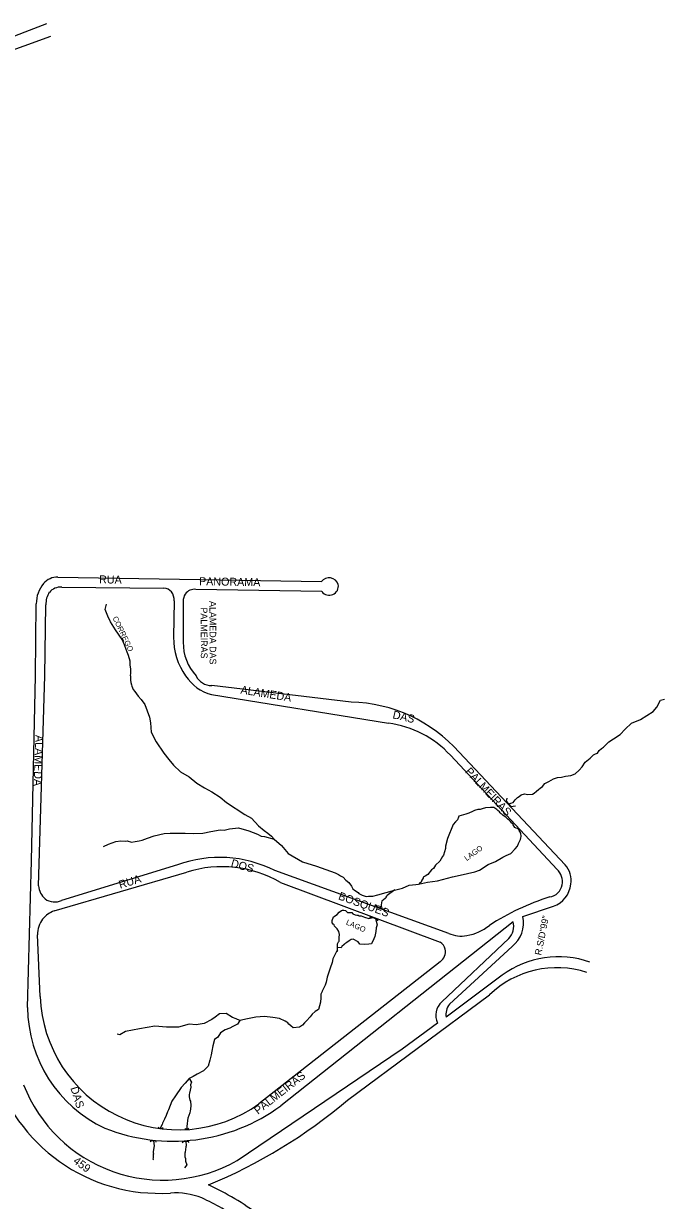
# Model space of a CAD drawing. Extents: x 325709 to 364434, y 7573432 to 7597073.
# Drawn here: x 348380 to 348860, y 7587109 to 7587991 of the extents above; entities that cross this region are included whole.
import ezdxf

# ---------------------------------------------------------------- set-up
doc = ezdxf.new("R2010")
doc.units = 0
for name, color, linetype in [('EDIFEXISTENT', 7, 'Continuous'), ('EDIFIDENTIF', 7, 'Continuous'), ('EDIFOBRAEXIS', 7, 'Continuous'), ('LOGRADOURO', 7, 'Continuous'), ('LOGRADOURO_TEXTO', 7, 'Continuous')]:
    doc.layers.add(name, color=color, linetype=linetype)

msp = doc.modelspace()

# ---------------------------------------------------------------- linework, layer by layer
at = {"layer": 'EDIFEXISTENT'}
for p, q in [((348742.39, 7587410.14), (348741.99, 7587408.12)), ((348741.99, 7587408.12), (348745.42, 7587404.08)), ((348745.42, 7587404.08), (348748.86, 7587404.49)), ((348644.6, 7587330.18), (348644.6, 7587329.14)), ((348644.6, 7587329.14), (348650.13, 7587327.07)), ((348650.13, 7587327.07), (348651.52, 7587327.93)), ((348639.38, 7587320.93), (348640.64, 7587321.28)), ((348640.64, 7587321.28), (348645.11, 7587319.53)), ((348645.11, 7587319.53), (348645.6, 7587318.42)), ((348481.08, 7587163.7), (348481.57, 7587163.02)), ((348483.85, 7587162.76), (348484.82, 7587163.47)), ((348481.57, 7587163.02), (348483.85, 7587162.76)), ((348501.12, 7587162.61), (348501.61, 7587162.01)), ((348501.61, 7587162.01), (348503.7, 7587162.2)), ((348503.7, 7587162.2), (348504.26, 7587162.87)), ((348475.07, 7587152.81), (348476.23, 7587153.63)), ((348476.23, 7587153.63), (348479.08, 7587153.3)), ((348479.08, 7587153.3), (348479.52, 7587152.27)), ((348499.26, 7587152.25), (348500.42, 7587153.08)), ((348500.42, 7587153.08), (348503.34, 7587153.13)), ((348503.34, 7587153.13), (348504.14, 7587152.02))]:
    msp.add_line(p, q, dxfattribs=at)
at = {"layer": 'EDIFOBRAEXIS'}
for points in [[(348460.53, 7587501.91), (348460.8, 7587503.92), (348460.8, 7587505.3), (348460.63, 7587507.03), (348460.2, 7587510.29), (348460.25, 7587513.04), (348458.93, 7587517.19), (348458.02, 7587519.69), (348457.23, 7587521.72), (348455.94, 7587525.24), (348454.08, 7587529.16), (348449.18, 7587536.42), (348445.44, 7587542.46), (348443.33, 7587546.56), (348441.51, 7587551.58), (348442.56, 7587555.62)], [(348460.53, 7587501.91), (348460.36, 7587499.4), (348460.37, 7587498.69), (348460.76, 7587496.91), (348461.13, 7587495.31), (348461.53, 7587494.12), (348462.33, 7587491.71), (348463.72, 7587490.17), (348466.06, 7587486.62), (348468.43, 7587484.1), (348471.18, 7587480.51), (348474.69, 7587471.09), (348475.49, 7587466.6), (348475.95, 7587459.76), (348479.78, 7587452.59), (348485.52, 7587444.01), (348489.12, 7587439.33), (348492.72, 7587434.98), (348497.98, 7587430.09), (348504.37, 7587426.27), (348510.19, 7587421.41), (348515.81, 7587417.94), (348521.46, 7587414.98), (348527.7, 7587410.89), (348532.26, 7587406.95), (348546.03, 7587398.01), (348551.04, 7587395.25), (348556.45, 7587389.44), (348560.55, 7587386.11), (348563.29, 7587383.97), (348566.01, 7587381.78), (348568.01, 7587379.43), (348573.67, 7587374.69), (348578.58, 7587368.83), (348589.32, 7587362.61), (348599.78, 7587359.36), (348613.69, 7587354.18), (348616.22, 7587353.1), (348617.86, 7587352.02), (348619.87, 7587351.05), (348621.78, 7587348.72), (348623.93, 7587346.91), (348625.91, 7587344.2), (348626.92, 7587342.35), (348628.17, 7587341.37), (348631.01, 7587339.48), (348631.6, 7587338.88), (348634, 7587337.63), (348636.89, 7587336.45), (348638.62, 7587336.75), (348640.19, 7587336.91), (348641.92, 7587336.9), (348645.73, 7587337.82), (348651.95, 7587339.58), (348658.1, 7587341.36), (348664.29, 7587342.88), (348669.29, 7587344.94), (348674.3, 7587345.56), (348676.31, 7587345.81), (348680.63, 7587346.71), (348682.94, 7587347.36), (348690.41, 7587348.34), (348694.29, 7587349.36), (348701.68, 7587351.31), (348707.32, 7587352.65), (348718.42, 7587355.03), (348721.87, 7587356.38), (348728.3, 7587360.48), (348733.78, 7587362.79), (348739.46, 7587365.92), (348741.86, 7587367.28), (348745.28, 7587368.79), (348748.72, 7587372.33), (348750.33, 7587374.22), (348751.23, 7587376.29), (348752.25, 7587378.67), (348752.6, 7587379.33), (348752.93, 7587380.45), (348753.1, 7587381.4), (348752.87, 7587384.09), (348752.15, 7587385.36), (348751.74, 7587385.97), (348751.27, 7587386.85), (348750.43, 7587387.48), (348749.4, 7587387.88), (348748.36, 7587388.25), (348747.15, 7587390.15), (348746.84, 7587390.89), (348746.14, 7587391.52), (348745.17, 7587392.76), (348744.11, 7587393.72), (348743.42, 7587394.22), (348741.81, 7587395.83), (348740.84, 7587396.41), (348739.53, 7587397.27), (348738.53, 7587398.28), (348738.17, 7587398.58), (348737.48, 7587399.16), (348736.78, 7587400.12), (348735.63, 7587400.98), (348734.84, 7587401.78), (348733.38, 7587402.84), (348732.77, 7587403.14), (348731.44, 7587403.36), (348730.07, 7587403.3), (348726.3, 7587402.91), (348723.87, 7587402.2), (348722.42, 7587401.86), (348720.72, 7587401.64), (348718.1, 7587401.11), (348716.63, 7587400.18), (348713.94, 7587399.09), (348711.61, 7587398.18), (348706.33, 7587396.77), (348706.16, 7587395.93), (348705.43, 7587393.94), (348703.89, 7587392.6), (348702.18, 7587390.4), (348697.94, 7587380.11), (348696.38, 7587374.39), (348696.5, 7587372.44), (348695.78, 7587369.94), (348694.88, 7587367.61), (348694.13, 7587366.46), (348692.3, 7587362.94), (348688.84, 7587360.03), (348687.33, 7587357.58), (348685.86, 7587356.65), (348683.14, 7587353.04), (348681.07, 7587351.83), (348679.65, 7587350.95), (348679.58, 7587350.21), (348678.8, 7587348.83), (348678.1, 7587347.37), (348677.19, 7587346.68), (348676.36, 7587345.82)], [(348743.7, 7587406.1), (348747.21, 7587406.97), (348748.62, 7587408.99), (348750.29, 7587410.82), (348751.63, 7587411.61), (348753.22, 7587412.75), (348755.53, 7587413.38), (348758.13, 7587413.09), (348761.51, 7587413.15), (348762.73, 7587414.02), (348764.6, 7587415.44), (348766.19, 7587416.77), (348767.25, 7587417.65), (348769.1, 7587418.98), (348770.86, 7587421.21), (348773.96, 7587422.82), (348777.32, 7587424.83), (348780.34, 7587425.74), (348783.37, 7587425.97), (348786.22, 7587426.63), (348790.23, 7587427.27), (348793.58, 7587428.42), (348796.61, 7587431.17), (348798.73, 7587433.76), (348801.17, 7587437.34), (348804.71, 7587440.27), (348807.36, 7587442.71), (348808.73, 7587443.58), (348810.22, 7587444.05), (348811.63, 7587446.07), (348813.35, 7587447.51), (348814.87, 7587448.47), (348818.88, 7587452.42), (348822.35, 7587454.64), (348827.23, 7587458.06), (348830.97, 7587461.88), (348835.74, 7587466.53), (348842.41, 7587469.25), (348852.01, 7587475.16), (348854.65, 7587478.46), (348857.61, 7587483.6), (348860.46, 7587484.46)], [(348440.16, 7587374.07), (348443.94, 7587375.65), (348449.44, 7587377.73), (348453.21, 7587378.32), (348456.36, 7587378.06), (348457.84, 7587378.26), (348461.26, 7587377.21), (348463.9, 7587377.82), (348466.84, 7587378.33), (348469.18, 7587378.86), (348473.24, 7587380.37), (348478.11, 7587382.11), (348485.78, 7587383.88), (348490.24, 7587383.89), (348495.3, 7587383.93), (348501.48, 7587384.03), (348507.39, 7587383.87), (348514.61, 7587384.09), (348520.53, 7587385.33), (348527.57, 7587386.53), (348530.7, 7587386.35), (348534.61, 7587387.18), (348541.43, 7587387.99), (348549.03, 7587385.87), (348555.49, 7587383.2), (348558.27, 7587381.77), (348560.79, 7587381.59), (348567.99, 7587379.46)], [(348658.43, 7587341.44), (348652.81, 7587337.17), (348652.1, 7587336.78), (348651.81, 7587336.04), (348651.73, 7587335.61), (348651.33, 7587335.09), (348648.72, 7587333.06), (348648.56, 7587331.94), (348648.34, 7587329.96), (348648.3, 7587329.34), (348648.02, 7587328.6), (348647.9, 7587328.2), (348648.07, 7587328.83)], [(348615.57, 7587295.34), (348615.51, 7587296.48), (348615.5, 7587298.21), (348615.6, 7587300.98), (348616.38, 7587302.44), (348616.7, 7587303.13), (348616.85, 7587303.85), (348616.88, 7587305.75), (348617.04, 7587308.05), (348616.52, 7587310.28), (348615.33, 7587312.36), (348613.25, 7587314.4), (348612.94, 7587315.29), (348612.32, 7587315.82), (348611.5, 7587316.7), (348611.49, 7587318.64), (348612.61, 7587321.37), (348615.24, 7587323.12), (348616.75, 7587324.89), (348618.47, 7587326.07), (348619.16, 7587326.41), (348620.33, 7587326.42), (348621.45, 7587326.07), (348622.27, 7587325.32), (348623.12, 7587324.64), (348624.26, 7587324.62), (348626.17, 7587324.43), (348627.02, 7587323.55), (348628.83, 7587322.9), (348630.11, 7587322.66), (348631.05, 7587322.56), (348631.69, 7587321.98), (348633.34, 7587321.97), (348635.75, 7587321.07), (348639.1, 7587320.09), (348642.03, 7587320.72)], [(348644.06, 7587319.95), (348645.18, 7587315.32), (348644.54, 7587312.95), (348644.33, 7587310.38), (348643.47, 7587306.56), (348642.67, 7587304.87), (348640.89, 7587301.11), (348638.99, 7587300.92), (348635.78, 7587300.46), (348632.29, 7587300.76), (348630.91, 7587302.64), (348627.25, 7587304.52), (348625.75, 7587304.32), (348624.16, 7587303.32), (348622.44, 7587302.16), (348620.97, 7587301.13), (348620.41, 7587300.49), (348618.69, 7587299.1), (348618.22, 7587298.11), (348615.5, 7587298.21)], [(348615.51, 7587296.48), (348614.81, 7587295.28), (348614, 7587293.77), (348613.4, 7587292.7), (348612.08, 7587289.86), (348611.64, 7587287.16), (348609.97, 7587282.72), (348607.71, 7587276.01), (348606.98, 7587272.21), (348606.18, 7587270.04), (348604, 7587265.62), (348604.01, 7587265.29), (348603.03, 7587263.35), (348603.09, 7587262.66), (348603, 7587260.7), (348602.7, 7587257.37), (348601.27, 7587251.88), (348598.81, 7587250.39), (348596.61, 7587248.23), (348595.03, 7587246.28), (348592.22, 7587243.44), (348590.81, 7587241.8), (348589.3, 7587240.13), (348587.05, 7587238.54), (348582.29, 7587238.17), (348580.65, 7587239.65), (348579.09, 7587240.74), (348578.34, 7587241.75), (348577.45, 7587242.32), (348576.22, 7587242.98), (348572.16, 7587245.16), (348567.09, 7587245.8), (348560.77, 7587246.54), (348554.31, 7587246), (348548.01, 7587244.76), (348542.27, 7587243.51), (348539.59, 7587244.77), (348536.73, 7587245.94), (348532.15, 7587248.8), (348527.12, 7587248.53), (348523.9, 7587246.19), (348521.25, 7587244.26), (348515.75, 7587241.42), (348509.7, 7587240.42), (348504.48, 7587240.74), (348496.41, 7587238.51), (348487.4, 7587238.67), (348478.59, 7587239.36), (348467.18, 7587237.28), (348456.79, 7587235.31), (348452.4, 7587232.81), (348450.57, 7587233.35)], [(348542.27, 7587243.51), (348540.64, 7587240.93), (348538.11, 7587239.59), (348537.22, 7587239.15), (348534.74, 7587237.75), (348531.39, 7587236.53), (348527.74, 7587234.44), (348525.78, 7587231.19), (348523.4, 7587229.42), (348522.02, 7587224.6), (348521.44, 7587220.52), (348520.85, 7587217.89), (348519.92, 7587213.87), (348518.6, 7587209.48), (348515.12, 7587205.86), (348510.28, 7587203.46), (348507.47, 7587201.65), (348504.48, 7587200.15), (348501.33, 7587196.56), (348498.4, 7587193.36), (348494.05, 7587187.04), (348491.51, 7587183.2), (348489, 7587176.74), (348488.27, 7587175.23), (348487.15, 7587172.5), (348485.9, 7587169.69), (348484.39, 7587166.73), (348484.2, 7587165.73), (348482.69, 7587162.91)], [(348504.48, 7587200.15), (348506.03, 7587197.26), (348505.51, 7587195.43), (348505.65, 7587193.72), (348505.24, 7587191.45), (348504.65, 7587189.03), (348504.45, 7587188.04), (348504.31, 7587186.28), (348504.82, 7587183.97), (348505.36, 7587183.03), (348505.56, 7587179.93), (348505.33, 7587177.03), (348505.26, 7587175.83), (348504.94, 7587174.4), (348503.4, 7587170.37), (348503.26, 7587168.59), (348502.77, 7587166.01), (348502.69, 7587164.26), (348502.69, 7587163.28), (348502.51, 7587162.16), (348502.51, 7587162.16)], [(348477.72, 7587153.44), (348478.17, 7587149.73), (348477.47, 7587145.4), (348477.48, 7587144.51), (348477.61, 7587143.75), (348477.46, 7587142.8), (348477.53, 7587141.23), (348477.51, 7587140.69), (348477.29, 7587139.7), (348477.62, 7587139.42)], [(348501.79, 7587153.07), (348502.02, 7587149.7), (348501.77, 7587148.83), (348501.44, 7587144.98), (348501.42, 7587144.8), (348501.25, 7587144.14), (348501.24, 7587141.5), (348501.53, 7587140.12), (348501.75, 7587138.19), (348502.59, 7587135.3), (348502.59, 7587135.3), (348500.93, 7587133.2)]]:
    msp.add_lwpolyline(points, dxfattribs=at)
at = {"layer": 'LOGRADOURO'}
for p, q in [((348207.29, 7587918.2), (348397.7, 7587990.9)), ((348276.23, 7587936.36), (348400.74, 7587981.56)), ((348406.05, 7587576.02), (348603.41, 7587572.54)), ((348408.96, 7587568.51), (348485.47, 7587567.76)), ((348603.81, 7587565.11), (348509.49, 7587566.73)), ((348389.37, 7587501.91), (348389.83, 7587555.95)), ((348396.31, 7587501.91), (348397.12, 7587555.19)), ((348493.13, 7587558.1), (348492.75, 7587530.81)), ((348499.87, 7587557.79), (348499.91, 7587527.1)), ((348391.59, 7587344.51), (348396.31, 7587501.91)), ((348625.78, 7587482.25), (348521.32, 7587494.71)), ((348521.2, 7587487.85), (348653.67, 7587466.47)), ((348700.1, 7587442.39), (348779.99, 7587356.83)), ((348786.07, 7587360.3), (348706.65, 7587444.71)), ((348495.75, 7587360.29), (348408.76, 7587333.65)), ((348403.32, 7587325.76), (348502.74, 7587354.83)), ((348698.84, 7587308.9), (348568.51, 7587356.05)), ((348572.73, 7587347.08), (348692.4, 7587302.26)), ((348754.35, 7587321.5), (348777.39, 7587329.17)), ((348747.07, 7587317.65), (348573.05, 7587179.61)), ((348392.75, 7587261.56), (348390.83, 7587307.77)), ((348693.79, 7587257.55), (348743.77, 7587304.98)), ((348699.31, 7587255.81), (348746.34, 7587299.05)), ((348692.4, 7587287.65), (348556.7, 7587181.03)), ((348738.95, 7587277.69), (348696.81, 7587246.1)), ((348623.04, 7587183.86), (348729.5, 7587262.85))]:
    msp.add_line(p, q, dxfattribs=at)
for points in [[(348383.35, 7587253.44), (348386.3, 7587363.4), (348389.37, 7587501.91)], [(348540.25, 7587138.61), (348663.93, 7587222.26), (348690.54, 7587241.72)]]:
    msp.add_lwpolyline(points, dxfattribs=at)
for centre, radius, start, end in [((348412.84, 7587556.27), 23.01, 139.75304, 180.77851), ((348406.1, 7587561.62), 14.41, 90.20085, 138.67464), ((348609.22, 7587568.16), 7.27, 18.66877, 142.93925), ((348609.31, 7587569.28), 6.9, 217.17808, 10.04191), ((348411.75, 7587556.29), 14.67, 145.76244, 184.27252), ((348408.43, 7587556.81), 11.71, 87.36873, 138.71807), ((348484.2, 7587558.23), 9.62, 43.36772, 82.36571), ((348483.04, 7587558.84), 10.12, 355.81249, 36.32805), ((348510.35, 7587557.75), 10.49, 148.15621, 179.7724), ((348508.34, 7587558.31), 8.5, 82.20934, 144.18719), ((348540.91, 7587529.97), 48.17, 179.00002, 215.62397), ((348536.27, 7587526.56), 36.36, 179.142, 222.67742), ((348529.56, 7587519.88), 33.1, 212.86651, 255.37545), ((348521.19, 7587507.73), 13.02, 206.5256, 270.57577), ((348623.14, 7587370.67), 111.61, 41.5586, 88.64277), ((348643.78, 7587390.58), 76.53, 42.60994, 82.5745), ((348527.2, 7587273.67), 92.16, 63.36924, 109.95651), ((348529, 7587272.06), 86.84, 59.7602, 107.60033), ((348773.31, 7587348.66), 17.28, 350.18762, 42.35357), ((348771.61, 7587347.64), 12.44, 349.09235, 47.64915), ((348405.84, 7587345.57), 14.28, 184.25846, 229.08582), ((348772.67, 7587347.38), 11.35, 279.21114, 349.35094), ((348770.23, 7587348.11), 20.24, 290.71789, 353.20879), ((348403.53, 7587344.16), 11.73, 233.0992, 296.4593), ((348828.45, 7587163.36), 181.04, 107.34268, 123.19324), ((348410.66, 7587306.01), 21.08, 110.38598, 139.74462), ((348410.01, 7587308.23), 19.19, 143.55613, 181.3705), ((348706.35, 7587343.21), 36.49, 279.66, 309.03916), ((348734.17, 7587314.26), 13.34, 315.96749, 14.75708), ((348732.14, 7587316.77), 22.7, 308.69126, 12.04528), ((348708.41, 7587330.55), 23.67, 246.15834, 279.88887), ((348687.74, 7587294.78), 8.81, 14.97639, 58.02236), ((348687.36, 7587295.2), 9.08, 303.7181, 11.85001), ((348781, 7587219.94), 71.44, 70.68895, 126.06282), ((348780.02, 7587210.27), 72.92, 72.16684, 133.84877), ((348496.34, 7587265.3), 103.65, 182.06729, 305.61385), ((348483.26, 7587253.61), 99.91, 180.09638, 245.129), ((348702.28, 7587247.55), 13.11, 130.33386, 206.42183), ((348710.81, 7587247.68), 14.08, 144.75844, 186.47988), ((348482, 7587243.19), 129.18, 195.56582, 273.71487), ((348484.81, 7587236.07), 112.13, 201.26728, 299.63307), ((348368.04, 7587484.81), 394.45, 292.46536, 310.27602), ((348492.14, 7587290.09), 136.93, 248.17837, 306.21751), ((348436.92, 7586939.34), 198.6, 52.80571, 65.6595), ((348493.54, 7587057.27), 57.09, 69.14852, 93.18206), ((348393.58, 7586860.57), 277.48, 57.30062, 64.31274)]:
    msp.add_arc(centre, radius, start, end, dxfattribs=at)

# ---------------------------------------------------------------- texts
at = {"layer": 'EDIFIDENTIF'}
for s, rotation, p in [('CORREGO', 295.54795, (348446.91, 7587545.38)), ('LAGO', 35.73556, (348712.28, 7587363)), ('LAGO', 336.23223, (348621.5, 7587315.77))]:
    msp.add_text(s, height=4, rotation=rotation, dxfattribs=at).set_placement(p)
at = {"layer": 'LOGRADOURO_TEXTO'}
for s, height, rotation, p in [('RUA', 6, 358.98899, (348436.88, 7587571.27)), ('PANORAMA', 6, 358.98899, (348511.76, 7587569.9)), ('PALMEIRAS', 5, 270.08812, (348513.09, 7587553.19)), ('ALAMEDA DAS', 5, 270.08812, (348519.6, 7587558.04)), ('ALAMEDA', 6, 350.83258, (348542.59, 7587488.74)), ('DAS ', 6, 346.91993, (348656.43, 7587470.18)), ('ALAMEDA', 6, 267.85423, (348389.28, 7587457.69)), ('PALMEIRAS', 6, 313.0349, (348710.7, 7587429.87)), ('DOS', 6, 344.46715, (348535.19, 7587358.95)), ('RUA', 6, 17.02587, (348452.69, 7587342.33)), ('BOSQUES', 6, 340.11177, (348615.65, 7587334.55)), ('R.S/D"99"', 5, 78.4392, (348768.09, 7587292.17)), ('PALMEIRAS', 6, 38.15458, (348555.97, 7587172.84)), ('DAS', 6, 287.37521, (348415.34, 7587193)), ('459', 6, 323.44192, (348416.96, 7587137.22))]:
    msp.add_text(s, height=height, rotation=rotation, dxfattribs=at).set_placement(p)

doc.saveas('drawing.dxf')
